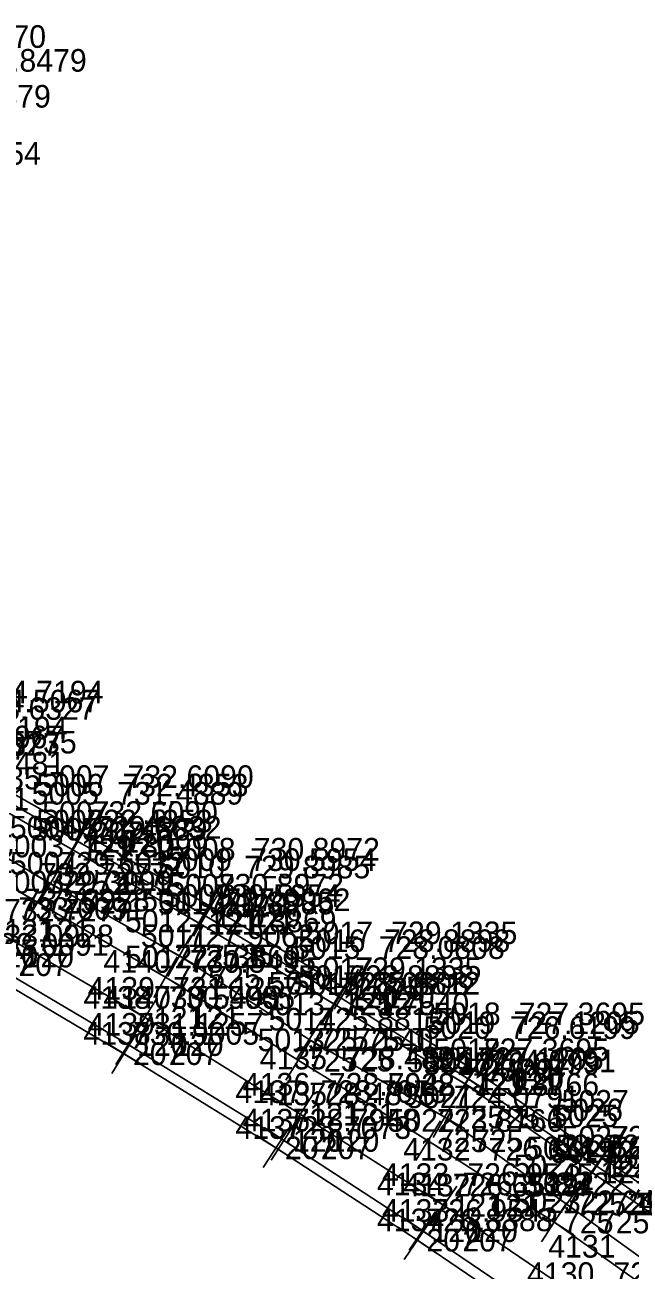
# Model space of a CAD drawing. Extents: x 1602514 to 1609837, y 863887 to 871157.
# Drawn here: x 1608543.8 to 1608746.1, y 865161.1 to 865577.2 of the extents above; entities that cross this region are included whole.
import ezdxf

# ---------------------------------------------------------------- set-up
doc = ezdxf.new("R2010")
doc.units = 0
for name, color, linetype in [('Default', 7, 'Continuous'), ('Survey-Point', 7, 'Continuous'), ('Survey-Text-Elevation', 7, 'Continuous'), ('Survey-Text-Feature', 7, 'Continuous'), ('Survey-Text-Name and Number', 7, 'Continuous')]:
    doc.layers.add(name, color=color, linetype=linetype)

msp = doc.modelspace()

# ---------------------------------------------------------------- linework, layer by layer
at = {"layer": 'Default'}
for points in [[(1608731.48, 865150.32), (1608683.77, 865182.75), (1608635.85, 865213.22), (1608583.92, 865245.48), (1608533.89, 865274.61), (1608481.75, 865303.33), (1608433.31, 865329.75), (1608380.02, 865357.14), (1608326.84, 865385.28), (1608273.13, 865412.27), (1608219.22, 865440.85), (1608161.91, 865469.62)], [(1608731.48, 865150.32), (1608683.77, 865182.75), (1608635.85, 865213.22), (1608583.92, 865245.48), (1608533.89, 865274.61), (1608481.75, 865303.33), (1608433.31, 865329.75), (1608380.02, 865357.14), (1608326.84, 865385.28), (1608273.13, 865412.27), (1608219.22, 865440.85), (1608161.91, 865469.62)], [(1608731.48, 865150.32), (1608683.77, 865182.75), (1608635.85, 865213.22), (1608583.92, 865245.48), (1608533.89, 865274.61), (1608481.75, 865303.33), (1608433.31, 865329.75), (1608380.02, 865357.14), (1608326.84, 865385.28), (1608273.13, 865412.27), (1608219.22, 865440.85), (1608161.91, 865469.62)], [(1608725.46, 865141.19), (1608676.66, 865174.29), (1608630.36, 865204.46), (1608578.33, 865236.48), (1608528.37, 865266.02), (1608476.72, 865295.33), (1608428.29, 865321.6), (1608375.8, 865349.04), (1608321.59, 865377.33), (1608268.34, 865404.51), (1608212.84, 865432.95), (1608157.57, 865461.1)], [(1608725.46, 865141.19), (1608676.66, 865174.29), (1608630.36, 865204.46), (1608578.33, 865236.48), (1608528.37, 865266.02), (1608476.72, 865295.33), (1608428.29, 865321.6), (1608375.8, 865349.04), (1608321.59, 865377.33), (1608268.34, 865404.51), (1608212.84, 865432.95), (1608157.57, 865461.1)], [(1608725.46, 865141.19), (1608676.66, 865174.29), (1608630.36, 865204.46), (1608578.33, 865236.48), (1608528.37, 865266.02), (1608476.72, 865295.33), (1608428.29, 865321.6), (1608375.8, 865349.04), (1608321.59, 865377.33), (1608268.34, 865404.51), (1608212.84, 865432.95), (1608157.57, 865461.1)], [(1608724.11, 865137.68), (1608675, 865171.14), (1608627.72, 865201.98), (1608576.94, 865233.44), (1608526.65, 865263.17), (1608474.65, 865292.36), (1608425.97, 865318.53), (1608373.98, 865346.03), (1608319.5, 865374.48), (1608266.43, 865401.69), (1608210.79, 865430.2), (1608156.75, 865457.89)], [(1608724.11, 865137.68), (1608675, 865171.14), (1608627.72, 865201.98), (1608576.94, 865233.44), (1608526.65, 865263.17), (1608474.65, 865292.36), (1608425.97, 865318.53), (1608373.98, 865346.03), (1608319.5, 865374.48), (1608266.43, 865401.69), (1608210.79, 865430.2), (1608156.75, 865457.89)], [(1608724.11, 865137.68), (1608675, 865171.14), (1608627.72, 865201.98), (1608576.94, 865233.44), (1608526.65, 865263.17), (1608474.65, 865292.36), (1608425.97, 865318.53), (1608373.98, 865346.03), (1608319.5, 865374.48), (1608266.43, 865401.69), (1608210.79, 865430.2), (1608156.75, 865457.89)], [(1608467.05, 865353.89), (1608510.32, 865329.99), (1608559.64, 865301.66), (1608602.05, 865277.01), (1608647.03, 865250.1), (1608690.87, 865223.37), (1608733.2, 865193.89), (1608773.66, 865165.9), (1608816.13, 865134.02)], [(1608467.05, 865353.89), (1608510.32, 865329.99), (1608559.64, 865301.66), (1608602.05, 865277.01), (1608647.03, 865250.1), (1608690.87, 865223.37), (1608733.2, 865193.89), (1608773.66, 865165.9), (1608816.13, 865134.02)], [(1608467.05, 865353.89), (1608510.32, 865329.99), (1608559.64, 865301.66), (1608602.05, 865277.01), (1608647.03, 865250.1), (1608690.87, 865223.37), (1608733.2, 865193.89), (1608773.66, 865165.9), (1608816.13, 865134.02)], [(1608459.96, 865342.52), (1608503.96, 865318.73), (1608552.36, 865290.28), (1608595.44, 865266.08), (1608638.81, 865238.21), (1608684.11, 865212.25), (1608724.86, 865183.19), (1608765.81, 865153.69), (1608807.5, 865123.24), (1608848.33, 865094.03), (1608888.93, 865063.36), (1608913.08, 865044.21), (1608937.32, 865024.62), (1608954.37, 865010.06), (1608991.25, 864977.75), (1609026.99, 864947.14)], [(1608459.96, 865342.52), (1608503.96, 865318.73), (1608552.36, 865290.28), (1608595.44, 865266.08), (1608638.81, 865238.21), (1608684.11, 865212.25), (1608724.86, 865183.19), (1608765.81, 865153.69), (1608807.5, 865123.24), (1608848.33, 865094.03), (1608888.93, 865063.36), (1608913.08, 865044.21), (1608937.32, 865024.62), (1608954.37, 865010.06), (1608991.25, 864977.75), (1609026.99, 864947.14)], [(1608459.96, 865342.52), (1608503.96, 865318.73), (1608552.36, 865290.28), (1608595.44, 865266.08), (1608638.81, 865238.21), (1608684.11, 865212.25), (1608724.86, 865183.19), (1608765.81, 865153.69), (1608807.5, 865123.24), (1608848.33, 865094.03), (1608888.93, 865063.36), (1608913.08, 865044.21), (1608937.32, 865024.62), (1608954.37, 865010.06), (1608991.25, 864977.75), (1609026.99, 864947.14)], [(1608456.82, 865337.36), (1608500.11, 865311.69), (1608548, 865284.02), (1608590.8, 865259.01), (1608635.13, 865231.27), (1608678.54, 865204.35), (1608720.66, 865177.19), (1608762.42, 865147.51), (1608803.34, 865117), (1608843.4, 865085.41), (1608882.34, 865056.33), (1608890.59, 865050.12), (1608907.66, 865037.78), (1608933.37, 865020.74), (1608951.37, 865006.72), (1608986.36, 864971.6), (1609013.83, 864951.15), (1609020.81, 864941.47)], [(1608456.82, 865337.36), (1608500.11, 865311.69), (1608548, 865284.02), (1608590.8, 865259.01), (1608635.13, 865231.27), (1608678.54, 865204.35), (1608720.66, 865177.19), (1608762.42, 865147.51), (1608803.34, 865117), (1608843.4, 865085.41), (1608882.34, 865056.33), (1608890.59, 865050.12), (1608907.66, 865037.78), (1608933.37, 865020.74), (1608951.37, 865006.72), (1608986.36, 864971.6), (1609013.83, 864951.15), (1609020.81, 864941.47)], [(1608456.82, 865337.36), (1608500.11, 865311.69), (1608548, 865284.02), (1608590.8, 865259.01), (1608635.13, 865231.27), (1608678.54, 865204.35), (1608720.66, 865177.19), (1608762.42, 865147.51), (1608803.34, 865117), (1608843.4, 865085.41), (1608882.34, 865056.33), (1608890.59, 865050.12), (1608907.66, 865037.78), (1608933.37, 865020.74), (1608951.37, 865006.72), (1608986.36, 864971.6), (1609013.83, 864951.15), (1609020.81, 864941.47)], [(1608512.92, 865335.46), (1608563.12, 865307.23), (1608605.28, 865282.96), (1608651.21, 865255.04), (1608693.85, 865227.98), (1608736.69, 865198.74), (1608777.44, 865170.58), (1608820.61, 865139.05)], [(1608512.92, 865335.46), (1608563.12, 865307.23), (1608605.28, 865282.96), (1608651.21, 865255.04), (1608693.85, 865227.98), (1608736.69, 865198.74), (1608777.44, 865170.58), (1608820.61, 865139.05)], [(1608512.92, 865335.46), (1608563.12, 865307.23), (1608605.28, 865282.96), (1608651.21, 865255.04), (1608693.85, 865227.98), (1608736.69, 865198.74), (1608777.44, 865170.58), (1608820.61, 865139.05)], [(1608511.79, 865332.47), (1608561.37, 865304.41), (1608604.11, 865279.49), (1608648.84, 865252.4), (1608692.08, 865224.98), (1608734.91, 865195.87), (1608775.38, 865167.7), (1608818.32, 865136.73)], [(1608511.79, 865332.47), (1608561.37, 865304.41), (1608604.11, 865279.49), (1608648.84, 865252.4), (1608692.08, 865224.98), (1608734.91, 865195.87), (1608775.38, 865167.7), (1608818.32, 865136.73)], [(1608511.79, 865332.47), (1608561.37, 865304.41), (1608604.11, 865279.49), (1608648.84, 865252.4), (1608692.08, 865224.98), (1608734.91, 865195.87), (1608775.38, 865167.7), (1608818.32, 865136.73)]]:
    msp.add_lwpolyline(points, dxfattribs=at)
at = {"layer": 'Survey-Point'}
for p, q in [((1608569.93, 865303.4), (1608556.31, 865311.06)), ((1608569.93, 865303.4), (1608556.31, 865311.06)), ((1608565.21, 865311.21), (1608557.52, 865297.61)), ((1608565.21, 865311.21), (1608557.52, 865297.61)), ((1608566.95, 865314.04), (1608559.29, 865300.42)), ((1608566.95, 865314.04), (1608559.29, 865300.42)), ((1608568.16, 865300.56), (1608554.57, 865308.26)), ((1608568.16, 865300.56), (1608554.57, 865308.26)), ((1608563.53, 865308.43), (1608555.74, 865294.88)), ((1608563.53, 865308.43), (1608555.74, 865294.88)), ((1608566.41, 865297.77), (1608552.86, 865305.55)), ((1608566.41, 865297.77), (1608552.86, 865305.55)), ((1608559.09, 865286.32), (1608545.62, 865294.24)), ((1608559.09, 865286.32), (1608545.62, 865294.24)), ((1608556.32, 865297.02), (1608548.4, 865283.55)), ((1608556.32, 865297.02), (1608548.4, 865283.55)), ((1608551.91, 865290.78), (1608544.09, 865277.25)), ((1608551.91, 865290.78), (1608544.09, 865277.25)), ((1608609.18, 865289.73), (1608601.38, 865276.19)), ((1608609.18, 865289.73), (1608601.38, 865276.19)), ((1608554.76, 865280.11), (1608541.23, 865287.93)), ((1608554.76, 865280.11), (1608541.23, 865287.93)), ((1608612.05, 865279.06), (1608598.51, 865286.86)), ((1608612.05, 865279.06), (1608598.51, 865286.86)), ((1608608.05, 865286.24), (1608600.18, 865272.74)), ((1608608.05, 865286.24), (1608600.18, 865272.74)), ((1608608.8, 865273.08), (1608595.3, 865280.93)), ((1608608.8, 865273.08), (1608595.3, 865280.93)), ((1608610.86, 865275.55), (1608597.36, 865283.42)), ((1608610.86, 865275.55), (1608597.36, 865283.42)), ((1608605.98, 865283.76), (1608598.12, 865270.25)), ((1608605.98, 865283.76), (1608598.12, 865270.25)), ((1608599.27, 865272.89), (1608591.62, 865259.27)), ((1608599.27, 865272.89), (1608591.62, 865259.27)), ((1608602.26, 865262.26), (1608588.63, 865269.91)), ((1608602.26, 865262.26), (1608588.63, 865269.91)), ((1608594.74, 865265.75), (1608586.86, 865252.26)), ((1608594.74, 865265.75), (1608586.86, 865252.26)), ((1608597.54, 865255.07), (1608584.05, 865262.95)), ((1608597.54, 865255.07), (1608584.05, 865262.95)), ((1608655.27, 865261.72), (1608647.16, 865248.37)), ((1608655.27, 865261.72), (1608647.16, 865248.37)), ((1608655.52, 865248.36), (1608642.16, 865256.45)), ((1608655.52, 865248.36), (1608642.16, 865256.45)), ((1608651.04, 865256.81), (1608643.02, 865243.4)), ((1608651.04, 865256.81), (1608643.02, 865243.4)), ((1608657.89, 865250.99), (1608644.54, 865259.1)), ((1608657.89, 865250.99), (1608644.54, 865259.1)), ((1608652.89, 865259.09), (1608644.79, 865245.72)), ((1608652.89, 865259.09), (1608644.79, 865245.72)), ((1608579.79, 865238.84), (1608588.04, 865252.11)), ((1608579.79, 865238.84), (1608588.04, 865252.11)), ((1608653.73, 865246.09), (1608640.32, 865254.11)), ((1608653.73, 865246.09), (1608640.32, 865254.11)), ((1608577.28, 865249.6), (1608590.55, 865241.36)), ((1608577.28, 865249.6), (1608590.55, 865241.36)), ((1608643.03, 865244.78), (1608634.58, 865231.64)), ((1608643.03, 865244.78), (1608634.58, 865231.64)), ((1608571.68, 865240.57), (1608584.99, 865232.38)), ((1608571.68, 865240.57), (1608584.99, 865232.38)), ((1608572.82, 865226.8), (1608581.05, 865240.08)), ((1608572.82, 865226.8), (1608581.05, 865240.08)), ((1608574.24, 865229.82), (1608582.43, 865243.13)), ((1608574.24, 865229.82), (1608582.43, 865243.13)), ((1608645.38, 865233.99), (1608632.24, 865242.43)), ((1608645.38, 865233.99), (1608632.24, 865242.43)), ((1608570.3, 865237.55), (1608583.58, 865229.33)), ((1608570.3, 865237.55), (1608583.58, 865229.33)), ((1608641.75, 865227.12), (1608628.51, 865235.41)), ((1608641.75, 865227.12), (1608628.51, 865235.41)), ((1608639.27, 865237.89), (1608630.98, 865224.64)), ((1608639.27, 865237.89), (1608630.98, 865224.64)), ((1608700.45, 865223.79), (1608687.26, 865232.17)), ((1608700.45, 865223.79), (1608687.26, 865232.17)), ((1608696.26, 865231.57), (1608687.89, 865218.38)), ((1608696.26, 865231.57), (1608687.89, 865218.38)), ((1608698.04, 865234.58), (1608689.67, 865221.39)), ((1608698.04, 865234.58), (1608689.67, 865221.39)), ((1608697.54, 865219.31), (1608684.2, 865227.44)), ((1608697.54, 865219.31), (1608684.2, 865227.44)), ((1608698.68, 865220.79), (1608685.48, 865229.16)), ((1608698.68, 865220.79), (1608685.48, 865229.16)), ((1608694.94, 865230.04), (1608686.81, 865216.7)), ((1608694.94, 865230.04), (1608686.81, 865216.7)), ((1608631.65, 865206.63), (1608640.04, 865219.81)), ((1608631.65, 865206.63), (1608640.04, 865219.81)), ((1608687.99, 865219.03), (1608680.22, 865205.48)), ((1608687.99, 865219.03), (1608680.22, 865205.48)), ((1608629.25, 865217.41), (1608642.44, 865209.03)), ((1608629.25, 865217.41), (1608642.44, 865209.03)), ((1608690.89, 865208.37), (1608677.33, 865216.14)), ((1608690.89, 865208.37), (1608677.33, 865216.14)), ((1608626.09, 865197.92), (1608634.62, 865211.01)), ((1608626.09, 865197.92), (1608634.62, 865211.01)), ((1608682.66, 865210.99), (1608674.42, 865197.71)), ((1608682.66, 865210.99), (1608674.42, 865197.71)), ((1608621.18, 865206.25), (1608634.26, 865197.71)), ((1608621.18, 865206.25), (1608634.26, 865197.71)), ((1608623.45, 865195.44), (1608631.99, 865208.52)), ((1608623.45, 865195.44), (1608631.99, 865208.52)), ((1608623.81, 865208.73), (1608636.9, 865200.2)), ((1608623.81, 865208.73), (1608636.9, 865200.2)), ((1608685.18, 865200.23), (1608671.9, 865208.47)), ((1608685.18, 865200.23), (1608671.9, 865208.47)), ((1608743.14, 865194.33), (1608730.23, 865203.14)), ((1608743.14, 865194.33), (1608730.23, 865203.14)), ((1608739.3, 865202.33), (1608730.52, 865189.41)), ((1608739.3, 865202.33), (1608730.52, 865189.41)), ((1608741.09, 865205.19), (1608732.28, 865192.28)), ((1608741.09, 865205.19), (1608732.28, 865192.28)), ((1608739.61, 865189.43), (1608726.79, 865198.36)), ((1608739.61, 865189.43), (1608726.79, 865198.36)), ((1608741.37, 865191.47), (1608728.45, 865200.26)), ((1608741.37, 865191.47), (1608728.45, 865200.26)), ((1608737.67, 865200.3), (1608728.73, 865187.48)), ((1608737.67, 865200.3), (1608728.73, 865187.48)), ((1608729.4, 865189.55), (1608720.33, 865176.83)), ((1608729.4, 865189.55), (1608720.33, 865176.83)), ((1608677.31, 865187.14), (1608690.24, 865178.36)), ((1608677.31, 865187.14), (1608690.24, 865178.36)), ((1608679.38, 865176.29), (1608688.17, 865189.21)), ((1608679.38, 865176.29), (1608688.17, 865189.21)), ((1608731.23, 865178.65), (1608718.5, 865187.72)), ((1608731.23, 865178.65), (1608718.5, 865187.72)), ((1608727.23, 865172.96), (1608714.09, 865181.42)), ((1608727.23, 865172.96), (1608714.09, 865181.42)), ((1608724.89, 865183.76), (1608716.43, 865170.62)), ((1608724.89, 865183.76), (1608716.43, 865170.62)), ((1608670.2, 865178.68), (1608683.13, 865169.91)), ((1608670.2, 865178.68), (1608683.13, 865169.91)), ((1608670.6, 865164.68), (1608679.4, 865177.59)), ((1608670.6, 865164.68), (1608679.4, 865177.59)), ((1608672.28, 865167.83), (1608681.05, 865180.76)), ((1608672.28, 865167.83), (1608681.05, 865180.76)), ((1608668.55, 865175.54), (1608681.46, 865166.74)), ((1608668.55, 865175.54), (1608681.46, 865166.74))]:
    msp.add_line(p, q, dxfattribs=at)

# ---------------------------------------------------------------- texts
at = {"layer": 'Survey-Text-Elevation'}
for s, p in [('775.0070', (1608508.73, 865569.48)), ('773.8479', (1608522.32, 865561.52)), ('773.8479', (1608510.32, 865549.52)), ('769.4454', (1608506.99, 865530.44)), ('734.7194', (1608527.92, 865350.46)), ('734.7194', (1608527.92, 865350.46)), ('733.6327', (1608525.32, 865344.99)), ('734.5067', (1608526.79, 865347.47)), ('734.5067', (1608526.79, 865347.47)), ('734.7194', (1608515.92, 865338.46)), ('734.7194', (1608515.92, 865338.46)), ('733.6327', (1608513.32, 865332.99)), ('734.5067', (1608514.79, 865335.47)), ('734.5067', (1608514.79, 865335.47)), ('731.5735', (1608518.96, 865333.73)), ('731.6481', (1608515.11, 865326.69)), ('731.5735', (1608506.96, 865321.73)), ('732.4353', (1608576.37, 865319.41)), ('732.6090', (1608578.12, 865322.23)), ('731.4889', (1608574.64, 865316.66)), ('731.6481', (1608503.11, 865314.69)), ('732.4353', (1608564.37, 865307.41)), ('732.6090', (1608566.12, 865310.23)), ('731.4889', (1608562.64, 865304.66)), ('729.6032', (1608567.36, 865305.28)), ('729.3099', (1608563, 865299.02)), ('730.5954', (1608619.11, 865294.49)), ('730.8972', (1608620.28, 865297.96)), ('729.6032', (1608555.36, 865293.28)), ('729.8985', (1608617.05, 865292.01)), ('732.7277', (1608548.89, 865289.61)), ('729.3099', (1608551, 865287.02)), ('730.8972', (1608608.28, 865285.96)), ('730.5954', (1608607.11, 865282.49)), ('732.7277', (1608536.89, 865277.61)), ('733.0091', (1608541.65, 865278.17)), ('733.0928', (1608543.37, 865281.02)), ('729.8985', (1608605.05, 865280.01)), ('727.9062', (1608610.44, 865281.08)), ('727.3869', (1608605.8, 865274.01)), ('733.0928', (1608531.37, 865269.02)), ('727.9062', (1608598.44, 865269.08)), ('729.1335', (1608666.21, 865270.04)), ('733.0091', (1608529.65, 865266.17)), ('728.0808', (1608662.03, 865265.1)), ('728.8898', (1608663.84, 865267.4)), ('727.3869', (1608593.8, 865262.01)), ('730.5495', (1608598.92, 865260.48)), ('729.1335', (1608654.21, 865258.04)), ('728.0808', (1608650.03, 865253.1)), ('728.8898', (1608651.84, 865255.4)), ('725.8812', (1608653.81, 865253.21)), ('730.5495', (1608586.92, 865248.48)), ('730.9005', (1608591.94, 865248.44)), ('731.1257', (1608593.33, 865251.48)), ('725.7540', (1608650.13, 865246.27)), ('725.8812', (1608641.81, 865241.21)), ('727.1205', (1608707.08, 865239.98)), ('727.3695', (1608708.85, 865242.98)), ('730.9005', (1608579.94, 865236.44)), ('731.1257', (1608581.33, 865239.48)), ('726.6199', (1608705.87, 865238.37)), ('725.7540', (1608638.13, 865234.27)), ('728.4895', (1608650.85, 865228.22)), ('727.1205', (1608695.08, 865227.98)), ('727.3695', (1608696.85, 865230.98)), ('726.6199', (1608693.87, 865226.37)), ('724.0791', (1608699.11, 865227.25)), ('728.7948', (1608645.36, 865219.46)), ('723.8766', (1608693.54, 865219.35)), ('728.4895', (1608638.85, 865216.22)), ('728.7073', (1608642.72, 865216.98)), ('724.0791', (1608687.11, 865215.25)), ('728.7948', (1608633.36, 865207.46)), ('723.8766', (1608681.54, 865207.35)), ('728.7073', (1608630.72, 865204.98)), ('725.2656', (1608737.91, 865198.87)), ('725.5174', (1608739.69, 865201.74)), ('726.6519', (1608698.77, 865197.75)), ('724.5215', (1608736.2, 865196.89)), ('722.2832', (1608739.86, 865198.19)), ('722.2496', (1608735.66, 865192.19)), ('726.6519', (1608686.77, 865185.75)), ('726.8388', (1608690, 865186.14)), ('726.9545', (1608691.66, 865189.29)), ('722.2832', (1608727.86, 865186.19)), ('722.2496', (1608723.66, 865180.19)), ('726.8388', (1608678, 865174.14)), ('726.9545', (1608679.66, 865177.29)), ('724.9338', (1608740.46, 865156.19))]:
    msp.add_text(s, height=7.56, dxfattribs=at).set_placement(p)
at = {"layer": 'Survey-Text-Feature'}
for s, p in [('207', (1608527.92, 865331.68)), ('207', (1608527.92, 865331.68)), ('207', (1608566.12, 865303.45)), ('207', (1608578.12, 865303.45)), ('120', (1608564.37, 865300.63)), ('120', (1608576.37, 865300.63)), ('121', (1608562.64, 865297.88)), ('121', (1608574.64, 865297.88)), ('725.1', (1608555.36, 865286.5)), ('725.1', (1608567.36, 865286.5)), ('725', (1608551, 865280.24)), ('725', (1608563, 865280.24)), ('207', (1608608.28, 865279.18)), ('207', (1608620.28, 865279.18)), ('121', (1608605.05, 865273.23)), ('120', (1608607.11, 865275.71)), ('121', (1608617.05, 865273.23)), ('120', (1608619.11, 865275.71)), ('121', (1608536.89, 865270.83)), ('121', (1608548.89, 865270.83)), ('120', (1608531.37, 865262.24)), ('120', (1608543.37, 865262.24)), ('725.1', (1608598.44, 865262.3)), ('725.1', (1608610.44, 865262.3)), ('207', (1608529.65, 865259.39)), ('207', (1608541.65, 865259.39)), ('725', (1608593.8, 865255.23)), ('725', (1608605.8, 865255.23)), ('120', (1608651.84, 865248.62)), ('207', (1608654.21, 865251.26)), ('120', (1608663.84, 865248.62)), ('207', (1608666.21, 865251.26)), ('121', (1608650.03, 865246.32)), ('121', (1608662.03, 865246.32)), ('121', (1608586.92, 865241.7)), ('121', (1608598.92, 865241.7)), ('120', (1608581.33, 865232.7)), ('120', (1608593.33, 865232.7)), ('725.1', (1608641.81, 865234.43)), ('725.1', (1608653.81, 865234.43)), ('207', (1608579.94, 865229.66)), ('207', (1608591.94, 865229.66)), ('725', (1608638.13, 865227.49)), ('725', (1608650.13, 865227.49)), ('207', (1608696.85, 865224.2)), ('207', (1608708.85, 865224.2)), ('121', (1608693.87, 865219.59)), ('120', (1608695.08, 865221.2)), ('121', (1608705.87, 865219.59)), ('120', (1608707.08, 865221.2)), ('121', (1608638.85, 865209.44)), ('121', (1608650.85, 865209.44)), ('725.1', (1608687.11, 865208.47)), ('725.1', (1608699.11, 865208.47)), ('120', (1608633.36, 865200.68)), ('120', (1608645.36, 865200.68)), ('725', (1608681.54, 865200.57)), ('725', (1608693.54, 865200.57)), ('207', (1608630.72, 865198.2)), ('207', (1608642.72, 865198.2)), ('207', (1608739.69, 865194.96)), ('121', (1608736.2, 865190.11)), ('120', (1608737.91, 865192.09)), ('121', (1608686.77, 865178.97)), ('121', (1608698.77, 865178.97)), ('725.1', (1608727.86, 865179.41)), ('725.1', (1608739.86, 865179.41)), ('725', (1608723.66, 865173.41)), ('725', (1608735.66, 865173.41)), ('120', (1608679.66, 865170.51)), ('120', (1608691.66, 865170.51)), ('207', (1608678, 865167.36)), ('207', (1608690, 865167.36))]:
    msp.add_text(s, height=7.56, dxfattribs=at).set_placement(p)
at = {"layer": 'Survey-Text-Name and Number'}
for s, p in [('5006', (1608547.64, 865319.41)), ('5007', (1608549.57, 865322.23)), ('5005', (1608546.08, 865316.66)), ('5006', (1608547.64, 865307.41)), ('5007', (1608549.57, 865310.23)), ('5004', (1608538.81, 865305.28)), ('5005', (1608546.08, 865304.66)), ('5003', (1608534.45, 865299.02)), ('5009', (1608590.57, 865294.49)), ('5008', (1608591.73, 865297.96)), ('5004', (1608538.81, 865293.28)), ('5010', (1608588.21, 865292.01)), ('5003', (1608534.45, 865287.02)), ('5008', (1608591.73, 865285.96)), ('5009', (1608590.57, 865282.49)), ('5011', (1608582.69, 865281.08)), ('5010', (1608588.21, 865280.01)), ('5012', (1608577.25, 865274.01)), ('5011', (1608582.56, 865269.08)), ('5017', (1608637.67, 865270.04)), ('5015', (1608633.47, 865265.1)), ('5016', (1608635.12, 865267.4)), ('5012', (1608577.25, 865262.01)), ('4140', (1608570.08, 865260.48)), ('5017', (1608637.67, 865258.04)), ('5014', (1608625.26, 865253.21)), ('5015', (1608633.47, 865253.1)), ('5016', (1608635.12, 865255.4)), ('4138', (1608563.39, 865248.44)), ('4139', (1608564.79, 865251.48)), ('4140', (1608570.08, 865248.48)), ('5013', (1608621.58, 865246.27)), ('5014', (1608625.26, 865241.21)), ('5019', (1608678.53, 865239.98)), ('5018', (1608680.31, 865242.98)), ('4138', (1608563.39, 865236.44)), ('4139', (1608564.79, 865239.48)), ('5020', (1608677.03, 865238.37)), ('5013', (1608621.58, 865234.27)), ('4135', (1608622.29, 865228.22)), ('5019', (1608678.53, 865227.98)), ('5018', (1608680.31, 865230.98)), ('5021', (1608671.35, 865227.25)), ('5020', (1608677.04, 865226.37)), ('4136', (1608616.63, 865219.46)), ('5022', (1608664.99, 865219.35)), ('4137', (1608614.18, 865216.98)), ('4135', (1608622.29, 865216.22)), ('5021', (1608671.22, 865215.25)), ('5026', (1608721.18, 865210.87)), ('5027', (1608723.14, 865213.74)), ('4136', (1608616.63, 865207.46)), ('5022', (1608664.99, 865207.35)), ('5025', (1608719.64, 865208.89)), ('4137', (1608614.18, 865204.98)), ('5026', (1608721.18, 865198.87)), ('5027', (1608723.14, 865201.74)), ('4132', (1608670.23, 865197.75)), ('5024', (1608711.32, 865198.19)), ('5025', (1608719.64, 865196.89)), ('5023', (1608707.11, 865192.19)), ('4134', (1608661.46, 865186.14)), ('4133', (1608663.12, 865189.29)), ('4132', (1608670.23, 865185.75)), ('5024', (1608711.32, 865186.19)), ('5023', (1608707.11, 865180.19)), ('4134', (1608661.46, 865174.14)), ('4133', (1608663.12, 865177.29)), ('4131', (1608718.72, 865165.32)), ('4130', (1608711.62, 865156.19))]:
    msp.add_text(s, height=7.56, dxfattribs=at).set_placement(p)

doc.saveas('drawing.dxf')
